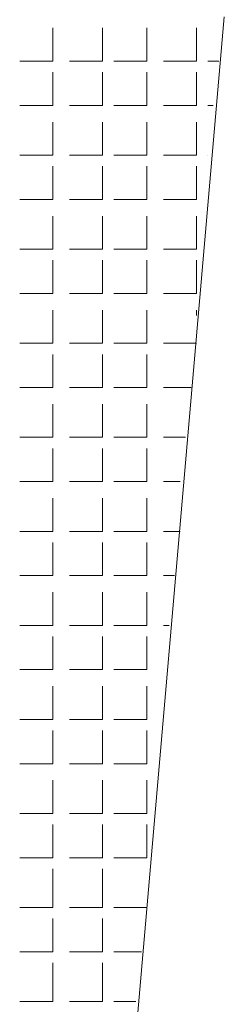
# Model space of a CAD drawing. Header units: metres. Extents: x 5.7 to 89.8, y 4 to 63.5.
# Tile 303 of 475: x 44.827 to 45.183, y 33.518 to 35.233. Entities that reach past the tile are written whole.
import ezdxf

# ---------------------------------------------------------------- set-up
doc = ezdxf.new("R2010")
doc.units = ezdxf.units.M
doc.header["$MEASUREMENT"] = 0
doc.layers.add('PDF17_hatch-plan', color=7, linetype='Continuous')
doc.layers.add('PDF17_kaff', color=7, linetype='Continuous')

msp = doc.modelspace()

# ---------------------------------------------------------------- linework, layer by layer
at = {"layer": 'PDF17_hatch-plan', "lineweight": 18}
for points in [[(44.8268, 35.1603), (44.8846, 35.1603), (44.8846, 35.2181)], [(44.9135, 35.1603), (44.9713, 35.1603), (44.9713, 35.2181)], [(44.9905, 35.1603), (45.0483, 35.1603), (45.0483, 35.2181)], [(45.0772, 35.1603), (45.135, 35.1603), (45.135, 35.2181)], [(45.1735, 35.1603), (45.1543, 35.1603)], [(44.8268, 35.0833), (44.8846, 35.0833), (44.8846, 35.141)], [(44.9135, 35.0833), (44.9713, 35.0833), (44.9713, 35.141)], [(44.9905, 35.0833), (45.0483, 35.0833), (45.0483, 35.141)], [(45.0772, 35.0833), (45.135, 35.0833), (45.135, 35.141)], [(45.1639, 35.0833), (45.1543, 35.0833)], [(44.8268, 34.9966), (44.8846, 34.9966), (44.8846, 35.0544)], [(44.9135, 34.9966), (44.9713, 34.9966), (44.9713, 35.0544)], [(44.9905, 34.9966), (45.0483, 34.9966), (45.0483, 35.0544)], [(45.0772, 34.9966), (45.135, 34.9966), (45.135, 35.0544)], [(45.1543, 34.9966), (45.1543, 34.9966)], [(44.8268, 34.9195), (44.8846, 34.9195), (44.8846, 34.9773)], [(44.9135, 34.9195), (44.9713, 34.9195), (44.9713, 34.9773)], [(44.9905, 34.9195), (45.0483, 34.9195), (45.0483, 34.9773)], [(45.0772, 34.9195), (45.135, 34.9195), (45.135, 34.9773)], [(44.8268, 34.8328), (44.8846, 34.8328), (44.8846, 34.8906)], [(44.9135, 34.8328), (44.9713, 34.8328), (44.9713, 34.8906)], [(44.9905, 34.8328), (45.0483, 34.8328), (45.0483, 34.8906)], [(45.0772, 34.8328), (45.135, 34.8328), (45.135, 34.8906)], [(44.8268, 34.7558), (44.8846, 34.7558), (44.8846, 34.8136)], [(44.9135, 34.7558), (44.9713, 34.7558), (44.9713, 34.8136)], [(44.9905, 34.7558), (45.0483, 34.7558), (45.0483, 34.8136)], [(45.0772, 34.7558), (45.135, 34.7558), (45.135, 34.8136)], [(44.8268, 34.6691), (44.8846, 34.6691), (44.8846, 34.7269)], [(44.9135, 34.6691), (44.9713, 34.6691), (44.9713, 34.7269)], [(44.9905, 34.6691), (45.0483, 34.6691), (45.0483, 34.7269)], [(45.135, 34.7173), (45.135, 34.7269)], [(45.135, 34.6691), (45.0772, 34.6691)], [(44.8268, 34.5921), (44.8846, 34.5921), (44.8846, 34.6498)], [(44.9135, 34.5921), (44.9713, 34.5921), (44.9713, 34.6498)], [(44.9905, 34.5921), (45.0483, 34.5921), (45.0483, 34.6498)], [(45.1254, 34.5921), (45.0772, 34.5921)], [(44.8268, 34.5054), (44.8846, 34.5054), (44.8846, 34.5632)], [(44.9135, 34.5054), (44.9713, 34.5054), (44.9713, 34.5632)], [(44.9905, 34.5054), (45.0483, 34.5054), (45.0483, 34.5632)], [(45.1158, 34.5054), (45.0772, 34.5054)], [(44.8268, 34.4283), (44.8846, 34.4283), (44.8846, 34.4861)], [(44.9135, 34.4283), (44.9713, 34.4283), (44.9713, 34.4861)], [(44.9905, 34.4283), (45.0483, 34.4283), (45.0483, 34.4861)], [(45.1061, 34.4283), (45.0772, 34.4283)], [(44.8268, 34.3416), (44.8846, 34.3416), (44.8846, 34.3994)], [(44.9135, 34.3416), (44.9713, 34.3416), (44.9713, 34.3994)], [(44.9905, 34.3416), (45.0483, 34.3416), (45.0483, 34.3994)], [(45.1061, 34.3416), (45.0772, 34.3416)], [(44.8268, 34.2646), (44.8846, 34.2646), (44.8846, 34.3224)], [(44.9135, 34.2646), (44.9713, 34.2646), (44.9713, 34.3224)], [(44.9905, 34.2646), (45.0483, 34.2646), (45.0483, 34.3224)], [(45.0965, 34.2646), (45.0772, 34.2646)], [(44.8268, 34.1779), (44.8846, 34.1779), (44.8846, 34.2357)], [(44.9135, 34.1779), (44.9713, 34.1779), (44.9713, 34.2357)], [(44.9905, 34.1779), (45.0483, 34.1779), (45.0483, 34.2357)], [(45.0869, 34.1779), (45.0772, 34.1779)], [(44.8268, 34.1009), (44.8846, 34.1009), (44.8846, 34.1587)], [(44.9135, 34.1009), (44.9713, 34.1009), (44.9713, 34.1587)], [(44.9905, 34.1009), (45.0483, 34.1009), (45.0483, 34.1587)], [(45.0772, 34.1009), (45.0772, 34.1009)], [(44.8268, 34.0142), (44.8846, 34.0142), (44.8846, 34.072)], [(44.9135, 34.0142), (44.9713, 34.0142), (44.9713, 34.072)], [(44.9905, 34.0142), (45.0483, 34.0142), (45.0483, 34.072)], [(44.8268, 33.9371), (44.8846, 33.9371), (44.8846, 33.9949)], [(44.9135, 33.9371), (44.9713, 33.9371), (44.9713, 33.9949)], [(44.9905, 33.9371), (45.0483, 33.9371), (45.0483, 33.9949)], [(44.8268, 33.8505), (44.8846, 33.8505), (44.8846, 33.9082)], [(44.9135, 33.8505), (44.9713, 33.8505), (44.9713, 33.9082)], [(44.9905, 33.8505), (45.0483, 33.8505), (45.0483, 33.9082)], [(44.8268, 33.7734), (44.8846, 33.7734), (44.8846, 33.8312)], [(44.9135, 33.7734), (44.9713, 33.7734), (44.9713, 33.8312)], [(44.9905, 33.7734), (45.0483, 33.7734), (45.0483, 33.8312)], [(44.8268, 33.6867), (44.8846, 33.6867), (44.8846, 33.7541)], [(44.9135, 33.6867), (44.9713, 33.6867), (44.9713, 33.7541)], [(45.0483, 33.6867), (44.9905, 33.6867)], [(44.8268, 33.6097), (44.8846, 33.6097), (44.8846, 33.6675)], [(44.9135, 33.6097), (44.9713, 33.6097), (44.9713, 33.6675)], [(45.0387, 33.6097), (44.9905, 33.6097)], [(44.8268, 33.523), (44.8846, 33.523), (44.8846, 33.5904)], [(44.9135, 33.523), (44.9713, 33.523), (44.9713, 33.5904)], [(45.0291, 33.523), (44.9905, 33.523)]]:
    msp.add_lwpolyline(points, dxfattribs=at)
at = {"layer": 'PDF17_kaff', "lineweight": 20}
msp.add_lwpolyline([(45.1832, 35.2374), (44.8268, 31.1345)], dxfattribs=at)

doc.saveas('drawing.dxf')
